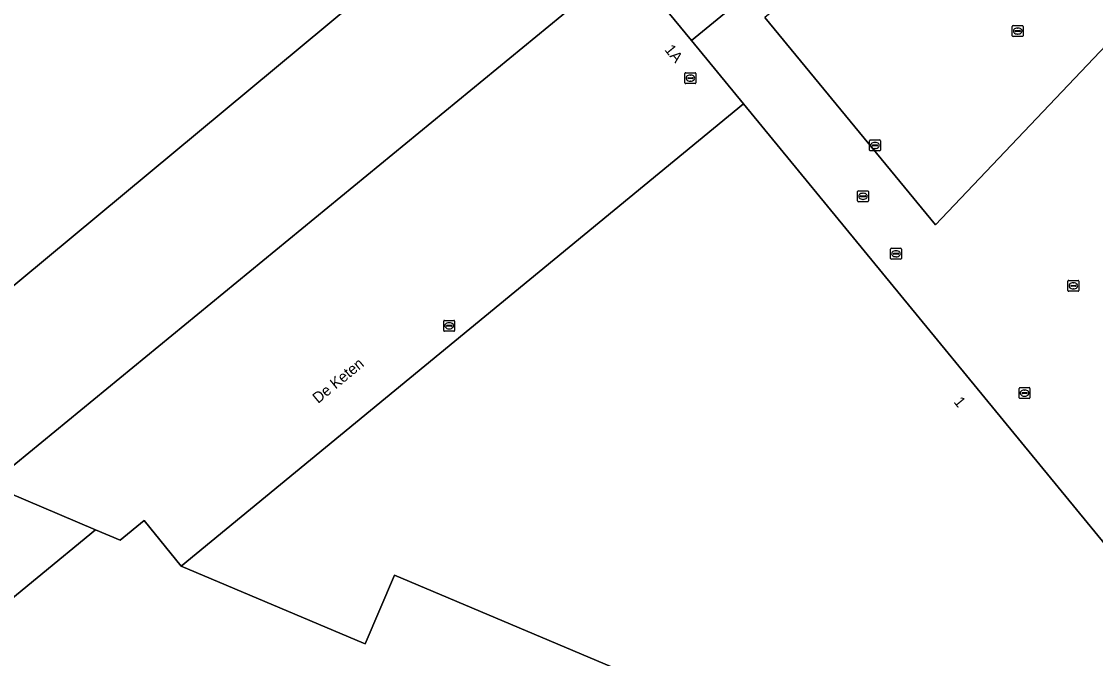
# Model space of a CAD drawing. Extents: x 156141 to 158132, y 385651 to 388333.
# Drawn here: x 156991.8 to 157090.5, y 386269.7 to 386328.2 of the extents above; entities that cross this region are included whole.
import ezdxf

# ---------------------------------------------------------------- set-up
doc = ezdxf.new("R2010")
doc.units = 0
for name, color, linetype in [('IMGEO_Brandkraan', 7, 'Continuous'), ('IMGEO_Erf', 7, 'Continuous'), ('IMGEO_Kolk', 7, 'Continuous'), ('IMGEO_Openbare_ruimte_label', 7, 'Continuous'), ('IMGEO_Pand', 7, 'Continuous'), ('IMGEO_Pand_nummerreeks', 7, 'Continuous'), ('IMGEO_Rijbaan_lokaal_gesloten', 7, 'Continuous'), ('IMGEO_Rioolput', 7, 'Continuous')]:
    doc.layers.add(name, color=color, linetype=linetype)

msp = doc.modelspace()

# ---------------------------------------------------------------- linework, layer by layer
at = {"layer": 'IMGEO_Brandkraan'}
for p, q in [((157071.629, 386306.469), (157071.629, 386307.321)), ((157071.704, 386307.395), (157072.556, 386307.395)), ((157071.888, 386306.889), (157071.888, 386306.901)), ((157072.326, 386306.852), (157071.928, 386306.852)), ((157071.931, 386306.938), (157072.329, 386306.938)), ((157072.117, 386307.175), (157072.142, 386307.175)), ((157072.372, 386306.901), (157072.372, 386306.889)), ((157072.63, 386307.321), (157072.63, 386306.469)), ((157072.556, 386306.395), (157071.704, 386306.395)), ((157072.14, 386306.615), (157072.115, 386306.615))]:
    msp.add_line(p, q, dxfattribs=at)
for points in [[(157071.629, 386306.469), (157071.629, 386307.321)], [(157071.704, 386307.395), (157072.556, 386307.395)], [(157072.63, 386307.321), (157072.63, 386306.469)], [(157072.556, 386306.395), (157071.704, 386306.395)]]:
    msp.add_lwpolyline(points, dxfattribs=at)
for centre, radius, start, end in [((157071.706, 386307.319), 0.0765, 91.55205, 178.44795), ((157071.706, 386307.319), 0.0765, 91.55205, 178.44795), ((157071.928, 386306.898), 0.0403, 85.87752, 175.75265), ((157071.925, 386306.888), 0.0366, 178.93798, 274.71019), ((157072.329, 386306.895), 0.043, 264.86636, 352.45326), ((157072.333, 386306.9), 0.0386, 1.73085, 96.63898), ((157072.554, 386307.319), 0.0765, 1.55205, 88.44795), ((157072.554, 386307.319), 0.0765, 1.55205, 88.44795), ((157071.706, 386306.471), 0.0765, 181.55205, 268.44795), ((157071.706, 386306.471), 0.0765, 181.55205, 268.44795), ((157072.554, 386306.471), 0.0765, 271.55205, 358.44795), ((157072.554, 386306.471), 0.0765, 271.55205, 358.44795)]:
    msp.add_arc(centre, radius, start, end, dxfattribs=at)
for centre, major_axis, ratio, start_param, end_param in [((157072.116, 386306.895), (-0.387, 0.002), 0.722429, 4.712389, 7.853982), ((157072.141, 386306.895), (-0.39, 0.002), 0.717154, 1.570796, 4.712389)]:
    msp.add_ellipse(centre, major_axis=major_axis, ratio=ratio, start_param=start_param, end_param=end_param, dxfattribs=at)
at = {"layer": 'IMGEO_Erf'}
for points in [[(156967.168, 386476.281), (157004.951, 386457.808), (157003.753, 386455.347), (157010.203, 386452.154), (157005.4, 386442.294), (157028.237, 386431.128), (157051.301, 386403.134), (157042.879, 386385.905), (157050.955, 386381.957), (157046.724, 386373.302), (157038.648, 386377.25), (157027.937, 386355.34), (157031.121, 386353.771), (157028.213, 386347.868), (157025.047, 386349.428), (157017.939, 386334.888), (157022.126, 386329.742), (156975.515, 386291.04)], [(156977.152, 386263.888), (156998.629, 386281.535), (156988.881, 386285.667), (157047.403, 386333.711), (157053.342, 386326.489), (157058.397, 386330.643), (157074.651, 386343.993), (157075.413, 386344.654), (157076.142, 386345.323)], [(157101.909, 386337.094), (157075.753, 386309.542), (157060.074, 386328.604)], [(157058.397, 386330.643), (157053.342, 386326.489), (157058.141, 386320.653), (157096.425, 386273.996)], [(157048.169, 386268.03), (157026.093, 386277.368), (157023.399, 386271.066), (157023.244, 386271.132), (157006.485, 386278.207), (157003.088, 386282.391), (157000.884, 386280.579), (156998.629, 386281.535), (156977.152, 386263.888)]]:
    msp.add_lwpolyline(points, dxfattribs=at)
at = {"layer": 'IMGEO_Kolk'}
for p, q in [((157052.828, 386323.521), (157053.68, 386323.521)), ((157052.753, 386322.595), (157052.753, 386323.447)), ((157053.68, 386322.521), (157052.828, 386322.521)), ((157053.012, 386323.015), (157053.012, 386323.027)), ((157053.45, 386322.978), (157053.052, 386322.978)), ((157053.055, 386323.064), (157053.453, 386323.064)), ((157053.264, 386322.741), (157053.239, 386322.741)), ((157053.241, 386323.301), (157053.266, 386323.301)), ((157053.496, 386323.027), (157053.496, 386323.015)), ((157053.754, 386323.447), (157053.754, 386322.595)), ((157068.683, 386312.67), (157069.535, 386312.67)), ((157068.608, 386311.744), (157068.608, 386312.596)), ((157069.535, 386311.67), (157068.683, 386311.67)), ((157068.867, 386312.164), (157068.867, 386312.176)), ((157069.305, 386312.127), (157068.907, 386312.127)), ((157068.91, 386312.213), (157069.308, 386312.213)), ((157069.119, 386311.89), (157069.094, 386311.89)), ((157069.096, 386312.45), (157069.121, 386312.45)), ((157069.351, 386312.176), (157069.351, 386312.164)), ((157069.609, 386312.596), (157069.609, 386311.744)), ((157087.92, 386303.52), (157087.92, 386304.372)), ((157087.995, 386304.446), (157088.847, 386304.446)), ((157088.179, 386303.94), (157088.179, 386303.952)), ((157088.617, 386303.903), (157088.219, 386303.903)), ((157088.222, 386303.989), (157088.62, 386303.989)), ((157088.408, 386304.226), (157088.433, 386304.226)), ((157088.663, 386303.952), (157088.663, 386303.94)), ((157088.921, 386304.372), (157088.921, 386303.52)), ((157088.847, 386303.446), (157087.995, 386303.446)), ((157088.431, 386303.666), (157088.406, 386303.666)), ((157083.433, 386293.669), (157083.433, 386294.521)), ((157083.508, 386294.595), (157084.36, 386294.595)), ((157083.692, 386294.089), (157083.692, 386294.101)), ((157084.13, 386294.052), (157083.732, 386294.052)), ((157083.735, 386294.138), (157084.133, 386294.138)), ((157083.921, 386294.375), (157083.946, 386294.375)), ((157084.176, 386294.101), (157084.176, 386294.089)), ((157084.434, 386294.521), (157084.434, 386293.669)), ((157084.36, 386293.595), (157083.508, 386293.595)), ((157083.944, 386293.815), (157083.919, 386293.815))]:
    msp.add_line(p, q, dxfattribs=at)
for points in [[(157052.828, 386323.521), (157053.68, 386323.521)], [(157052.753, 386322.595), (157052.753, 386323.447)], [(157053.68, 386322.521), (157052.828, 386322.521)], [(157053.754, 386323.447), (157053.754, 386322.595)], [(157068.683, 386312.67), (157069.535, 386312.67)], [(157068.608, 386311.744), (157068.608, 386312.596)], [(157069.535, 386311.67), (157068.683, 386311.67)], [(157069.609, 386312.596), (157069.609, 386311.744)], [(157087.92, 386303.52), (157087.92, 386304.372)], [(157087.995, 386304.446), (157088.847, 386304.446)], [(157088.921, 386304.372), (157088.921, 386303.52)], [(157088.847, 386303.446), (157087.995, 386303.446)], [(157083.433, 386293.669), (157083.433, 386294.521)], [(157083.508, 386294.595), (157084.36, 386294.595)], [(157084.434, 386294.521), (157084.434, 386293.669)], [(157084.36, 386293.595), (157083.508, 386293.595)]]:
    msp.add_lwpolyline(points, dxfattribs=at)
for centre, radius, start, end in [((157052.83, 386323.445), 0.0765, 91.55205, 178.44795), ((157052.83, 386323.445), 0.0765, 91.55205, 178.44795), ((157053.678, 386323.445), 0.0765, 1.55205, 88.44795), ((157053.678, 386323.445), 0.0765, 1.55205, 88.44795), ((157052.83, 386322.597), 0.0765, 181.55205, 268.44795), ((157052.83, 386322.597), 0.0765, 181.55205, 268.44795), ((157053.052, 386323.024), 0.0403, 85.87752, 175.75265), ((157053.049, 386323.014), 0.0366, 178.93798, 274.71019), ((157053.453, 386323.021), 0.043, 264.86636, 352.45326), ((157053.457, 386323.026), 0.0386, 1.73085, 96.63898), ((157053.678, 386322.597), 0.0765, 271.55205, 358.44795), ((157053.678, 386322.597), 0.0765, 271.55205, 358.44795), ((157068.685, 386312.594), 0.0765, 91.55205, 178.44795), ((157068.685, 386312.594), 0.0765, 91.55205, 178.44795), ((157069.533, 386312.594), 0.0765, 1.55205, 88.44795), ((157069.533, 386312.594), 0.0765, 1.55205, 88.44795), ((157068.685, 386311.746), 0.0765, 181.55205, 268.44795), ((157068.685, 386311.746), 0.0765, 181.55205, 268.44795), ((157068.907, 386312.173), 0.0403, 85.87752, 175.75265), ((157068.904, 386312.163), 0.0366, 178.93798, 274.71019), ((157069.308, 386312.17), 0.043, 264.86636, 352.45326), ((157069.312, 386312.175), 0.0386, 1.73085, 96.63898), ((157069.533, 386311.746), 0.0765, 271.55205, 358.44795), ((157069.533, 386311.746), 0.0765, 271.55205, 358.44795), ((157087.997, 386304.37), 0.0765, 91.55205, 178.44795), ((157087.997, 386304.37), 0.0765, 91.55205, 178.44795), ((157088.219, 386303.949), 0.0403, 85.87752, 175.75265), ((157088.216, 386303.939), 0.0366, 178.93798, 274.71019), ((157088.62, 386303.946), 0.043, 264.86636, 352.45326), ((157088.624, 386303.951), 0.0386, 1.73085, 96.63898), ((157088.845, 386304.37), 0.0765, 1.55205, 88.44795), ((157088.845, 386304.37), 0.0765, 1.55205, 88.44795), ((157087.997, 386303.522), 0.0765, 181.55205, 268.44795), ((157087.997, 386303.522), 0.0765, 181.55205, 268.44795), ((157088.845, 386303.522), 0.0765, 271.55205, 358.44795), ((157088.845, 386303.522), 0.0765, 271.55205, 358.44795), ((157083.51, 386294.519), 0.0765, 91.55205, 178.44795), ((157083.51, 386294.519), 0.0765, 91.55205, 178.44795), ((157083.732, 386294.098), 0.0403, 85.87752, 175.75265), ((157083.729, 386294.088), 0.0366, 178.93798, 274.71019), ((157084.133, 386294.095), 0.043, 264.86636, 352.45326), ((157084.137, 386294.1), 0.0386, 1.73085, 96.63898), ((157084.358, 386294.519), 0.0765, 1.55205, 88.44795), ((157084.358, 386294.519), 0.0765, 1.55205, 88.44795), ((157083.51, 386293.671), 0.0765, 181.55205, 268.44795), ((157083.51, 386293.671), 0.0765, 181.55205, 268.44795), ((157084.358, 386293.671), 0.0765, 271.55205, 358.44795), ((157084.358, 386293.671), 0.0765, 271.55205, 358.44795)]:
    msp.add_arc(centre, radius, start, end, dxfattribs=at)
for centre, major_axis, ratio, start_param, end_param in [((157053.24, 386323.021), (-0.387, 0.002), 0.722429, 4.712389, 7.853982), ((157053.265, 386323.021), (-0.39, 0.002), 0.717154, 1.570796, 4.712389), ((157069.095, 386312.17), (-0.387, 0.002), 0.722429, 4.712389, 7.853982), ((157069.12, 386312.17), (-0.39, 0.002), 0.717154, 1.570796, 4.712389), ((157088.407, 386303.946), (-0.387, 0.002), 0.722429, 4.712389, 7.853982), ((157088.432, 386303.946), (-0.39, 0.002), 0.717154, 1.570796, 4.712389), ((157083.92, 386294.095), (-0.387, 0.002), 0.722429, 4.712389, 7.853982), ((157083.945, 386294.095), (-0.39, 0.002), 0.717154, 1.570796, 4.712389)]:
    msp.add_ellipse(centre, major_axis=major_axis, ratio=ratio, start_param=start_param, end_param=end_param, dxfattribs=at)
at = {"layer": 'IMGEO_Pand'}
msp.add_lwpolyline([(156975.515, 386291.04), (157022.126, 386329.742), (157017.939, 386334.888), (157025.047, 386349.428), (157028.213, 386347.868), (157031.121, 386353.771), (157027.937, 386355.34), (157038.648, 386377.25), (157046.724, 386373.302), (157050.955, 386381.957), (157042.879, 386385.905), (157051.301, 386403.134), (157028.237, 386431.128), (157005.4, 386442.294), (157010.203, 386452.154), (157003.753, 386455.347), (157004.951, 386457.808), (156967.168, 386476.281)], dxfattribs=at)
for points in [[(157058.141, 386320.653), (157053.342, 386326.489), (157047.403, 386333.711), (156988.881, 386285.667), (156998.629, 386281.535), (157000.884, 386280.579), (157003.088, 386282.391), (157006.485, 386278.207)], [(157101.033, 386268.397), (157096.473, 386273.938), (157096.425, 386273.996), (157058.141, 386320.653), (157006.485, 386278.207), (157023.244, 386271.132), (157023.399, 386271.066), (157026.093, 386277.368), (157048.169, 386268.03), (157045.529, 386261.741), (157045.723, 386261.653), (157059.281, 386255.953), (157063.636, 386254.125), (157069.326, 386251.712), (157069.941, 386252.218), (157071.766, 386250), (157074.567, 386246.597), (157078.698, 386250)]]:
    msp.add_lwpolyline(points, close=True, dxfattribs=at)
at = {"layer": 'IMGEO_Rijbaan_lokaal_gesloten'}
msp.add_lwpolyline([(157098.58, 386352.409), (157100.809, 386354.251), (157097.334, 386358.483), (157088.689, 386351.393), (157075.926, 386340.926), (157064.642, 386331.927), (157064.3, 386332.053), (157060.074, 386328.604), (157075.753, 386309.542), (157101.909, 386337.094)], dxfattribs=at)
at = {"layer": 'IMGEO_Rioolput'}
for p, q in [((157082.811, 386326.92), (157082.811, 386327.772)), ((157082.886, 386327.846), (157083.738, 386327.846)), ((157083.299, 386327.626), (157083.324, 386327.626)), ((157083.812, 386327.772), (157083.812, 386326.92)), ((157083.738, 386326.846), (157082.886, 386326.846)), ((157083.07, 386327.34), (157083.07, 386327.352)), ((157083.508, 386327.303), (157083.11, 386327.303)), ((157083.113, 386327.389), (157083.511, 386327.389)), ((157083.322, 386327.066), (157083.297, 386327.066)), ((157083.554, 386327.352), (157083.554, 386327.34)), ((157069.696, 386316.416), (157069.696, 386317.268)), ((157069.771, 386317.342), (157070.623, 386317.342)), ((157069.955, 386316.836), (157069.955, 386316.848)), ((157070.393, 386316.799), (157069.995, 386316.799)), ((157069.998, 386316.885), (157070.396, 386316.885)), ((157070.184, 386317.122), (157070.209, 386317.122)), ((157070.439, 386316.848), (157070.439, 386316.836)), ((157070.697, 386317.268), (157070.697, 386316.416)), ((157070.623, 386316.342), (157069.771, 386316.342)), ((157070.207, 386316.562), (157070.182, 386316.562)), ((157030.601, 386299.85), (157030.601, 386300.702)), ((157030.676, 386300.776), (157031.528, 386300.776)), ((157030.86, 386300.27), (157030.86, 386300.282)), ((157031.298, 386300.233), (157030.9, 386300.233)), ((157030.903, 386300.319), (157031.301, 386300.319)), ((157031.112, 386299.996), (157031.087, 386299.996)), ((157031.089, 386300.556), (157031.114, 386300.556)), ((157031.344, 386300.282), (157031.344, 386300.27)), ((157031.602, 386300.702), (157031.602, 386299.85)), ((157031.528, 386299.776), (157030.676, 386299.776))]:
    msp.add_line(p, q, dxfattribs=at)
for points in [[(157082.811, 386326.92), (157082.811, 386327.772)], [(157082.886, 386327.846), (157083.738, 386327.846)], [(157083.812, 386327.772), (157083.812, 386326.92)], [(157083.738, 386326.846), (157082.886, 386326.846)], [(157069.696, 386316.416), (157069.696, 386317.268)], [(157069.771, 386317.342), (157070.623, 386317.342)], [(157070.697, 386317.268), (157070.697, 386316.416)], [(157070.623, 386316.342), (157069.771, 386316.342)], [(157030.601, 386299.85), (157030.601, 386300.702)], [(157030.676, 386300.776), (157031.528, 386300.776)], [(157031.602, 386300.702), (157031.602, 386299.85)], [(157031.528, 386299.776), (157030.676, 386299.776)]]:
    msp.add_lwpolyline(points, dxfattribs=at)
for centre, radius, start, end in [((157082.888, 386327.77), 0.0765, 91.55205, 178.44795), ((157082.888, 386327.77), 0.0765, 91.55205, 178.44795), ((157083.736, 386327.77), 0.0765, 1.55205, 88.44795), ((157083.736, 386327.77), 0.0765, 1.55205, 88.44795), ((157082.888, 386326.922), 0.0765, 181.55205, 268.44795), ((157082.888, 386326.922), 0.0765, 181.55205, 268.44795), ((157083.11, 386327.349), 0.0403, 85.87752, 175.75265), ((157083.107, 386327.339), 0.0366, 178.93798, 274.71019), ((157083.511, 386327.346), 0.043, 264.86636, 352.45326), ((157083.515, 386327.351), 0.0386, 1.73085, 96.63898), ((157083.736, 386326.922), 0.0765, 271.55205, 358.44795), ((157083.736, 386326.922), 0.0765, 271.55205, 358.44795), ((157069.773, 386317.266), 0.0765, 91.55205, 178.44795), ((157069.773, 386317.266), 0.0765, 91.55205, 178.44795), ((157069.995, 386316.845), 0.0403, 85.87752, 175.75265), ((157069.992, 386316.835), 0.0366, 178.93798, 274.71019), ((157070.396, 386316.842), 0.043, 264.86636, 352.45326), ((157070.4, 386316.847), 0.0386, 1.73085, 96.63898), ((157070.621, 386317.266), 0.0765, 1.55205, 88.44795), ((157070.621, 386317.266), 0.0765, 1.55205, 88.44795), ((157069.773, 386316.418), 0.0765, 181.55205, 268.44795), ((157069.773, 386316.418), 0.0765, 181.55205, 268.44795), ((157070.621, 386316.418), 0.0765, 271.55205, 358.44795), ((157070.621, 386316.418), 0.0765, 271.55205, 358.44795), ((157030.678, 386300.7), 0.0765, 91.55205, 178.44795), ((157030.678, 386300.7), 0.0765, 91.55205, 178.44795), ((157030.678, 386299.852), 0.0765, 181.55205, 268.44795), ((157030.678, 386299.852), 0.0765, 181.55205, 268.44795), ((157030.9, 386300.279), 0.0403, 85.87752, 175.75265), ((157030.897, 386300.269), 0.0366, 178.93798, 274.71019), ((157031.301, 386300.276), 0.043, 264.86636, 352.45326), ((157031.305, 386300.281), 0.0386, 1.73085, 96.63898), ((157031.526, 386300.7), 0.0765, 1.55205, 88.44795), ((157031.526, 386300.7), 0.0765, 1.55205, 88.44795), ((157031.526, 386299.852), 0.0765, 271.55205, 358.44795), ((157031.526, 386299.852), 0.0765, 271.55205, 358.44795)]:
    msp.add_arc(centre, radius, start, end, dxfattribs=at)
for centre, major_axis, ratio, start_param, end_param in [((157083.298, 386327.346), (-0.387, 0.002), 0.722429, 4.712389, 7.853982), ((157083.323, 386327.346), (-0.39, 0.002), 0.717154, 1.570796, 4.712389), ((157070.183, 386316.842), (-0.387, 0.002), 0.722429, 4.712389, 7.853982), ((157070.208, 386316.842), (-0.39, 0.002), 0.717154, 1.570796, 4.712389), ((157031.088, 386300.276), (-0.387, 0.002), 0.722429, 4.712389, 7.853982), ((157031.113, 386300.276), (-0.39, 0.002), 0.717154, 1.570796, 4.712389)]:
    msp.add_ellipse(centre, major_axis=major_axis, ratio=ratio, start_param=start_param, end_param=end_param, dxfattribs=at)

# ---------------------------------------------------------------- texts
at = {"layer": 'IMGEO_Openbare_ruimte_label'}
msp.add_text('De Keten', height=1, rotation=39.43862, dxfattribs=at).set_placement((157019.063, 386293.093))
at = {"layer": 'IMGEO_Pand_nummerreeks'}
for s, rotation, p in [('1A', 309.43075, (157050.83, 386325.608)), ('1', 309.36772, (157077.378, 386293.268))]:
    msp.add_text(s, height=1, rotation=rotation, dxfattribs=at).set_placement(p)

doc.saveas('drawing.dxf')
